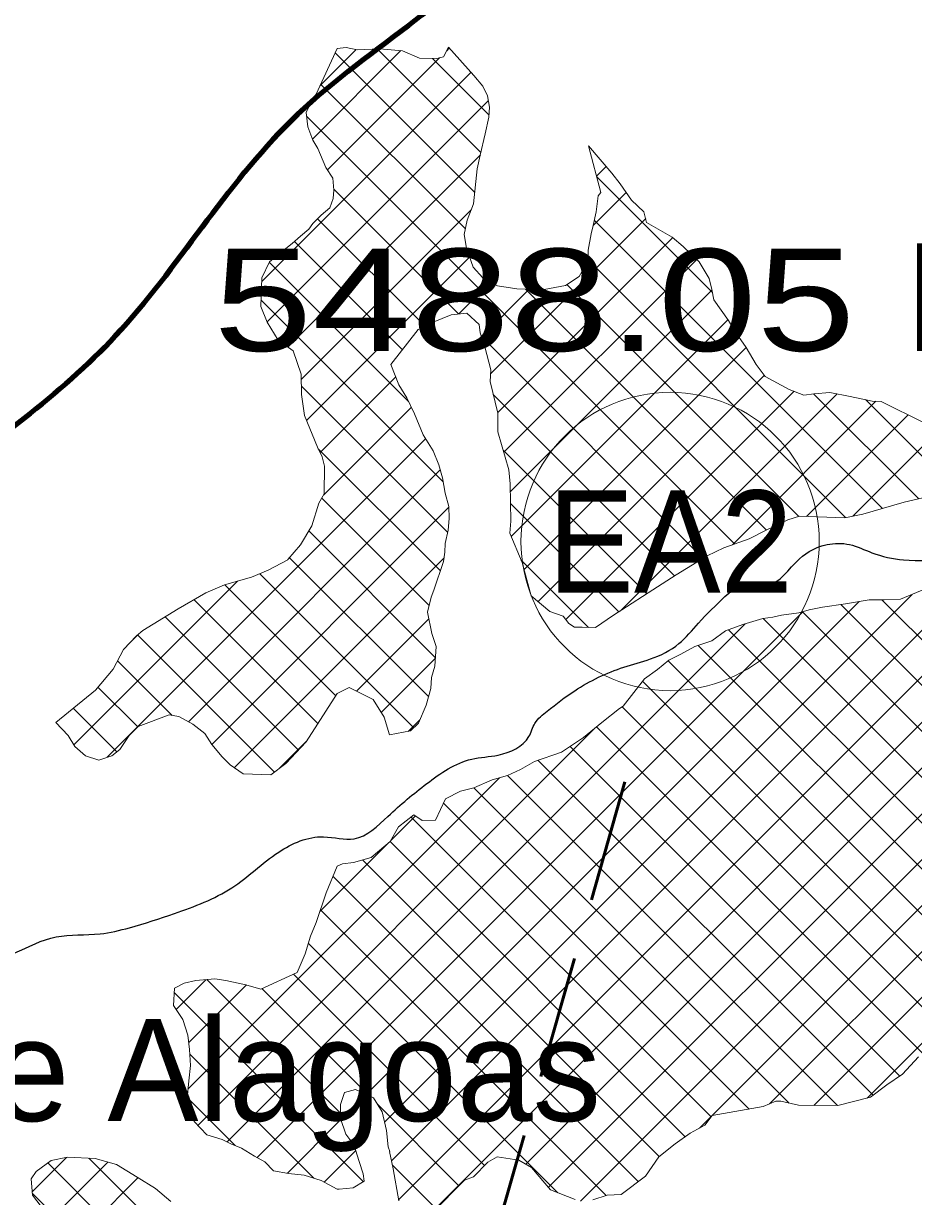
# Model space of a CAD drawing. Extents: x -1643653 to 4543381, y 1624270 to 13878484.
# Drawn here: x 744924 to 749282, y 8962515 to 8968257 of the extents above; entities that cross this region are included whole.
import ezdxf
from ezdxf.enums import TextEntityAlignment as Align

# ---------------------------------------------------------------- set-up
doc = ezdxf.new("R2010")
doc.units = 0
doc.header["$LTSCALE"] = 200
doc.linetypes.add('MEDIUM_DASHED', pattern=[4.5, 3, -1.5])
for name, color, linetype, lineweight in [('1', 7, 'Continuous', 13), ('24', 7, 'Continuous', 25), ('26', 7, 'Continuous', 106), ('27', 7, 'Continuous', 53), ('29', 7, 'Continuous', 13), ('45', 7, 'Continuous', 13)]:
    doc.layers.add(name, color=color, linetype=linetype, lineweight=lineweight)
doc.layers.add('41', color=7, linetype='Continuous')
doc.layers.add('63', color=7, linetype='Continuous')

msp = doc.modelspace()

# ---------------------------------------------------------------- linework, layer by layer
at = {"layer": '1', "lineweight": 25}
msp.add_spline([(814781, 9009175.5), (814787.2, 9009173.4), (814796.9, 9009173.4), (814799.4, 9009172.4), (814805.1, 9009174.5), (814805.6, 9009176.5), (814811.7, 9009179.5), (814811.7, 9009179.5), (814801.5, 9009181), (814790.7, 9009181.5), (814784.1, 9009183.1), (814777.4, 9009185.1), (814778.4, 9009175.5)], degree=3, dxfattribs=at)
at = {"layer": '24'}
for points in [[(748358.1, 8965451.5), (748438.1, 8965506.5), (748563, 8965506.5), (748723, 8965636.5), (748857.9, 8965706.6), (748967.9, 8965706.6), (749077.8, 8965666.6), (749232.8, 8965631.5), (749457.7, 8965626.5), (749682.7, 8965621.5), (749822.6, 8965661.6), (750112, 8965657.9)], [(738367.7, 8959924.4), (738437.2, 8960071.1), (738471.9, 8960121.3), (738537.5, 8960171.6), (738630.2, 8960202.5), (738765.3, 8960248.8), (738950.5, 8960322.2), (739124.2, 8960357), (739313.4, 8960368.5), (739359.7, 8960368.5), (739506.3, 8960291.3), (739610.6, 8960229.5), (739660.8, 8960198.6), (739703.2, 8960210.2), (739761.1, 8960275.8), (739826.7, 8960310.6), (739919.4, 8960314.5), (740031.3, 8960372.4), (740096.9, 8960453.5), (740178, 8960523), (740239.7, 8960542.3), (740340.1, 8960557.8), (740509.9, 8960496), (740648.9, 8960465.1), (740753.1, 8960465.1), (740865, 8960488.3), (740926.8, 8960519.2), (741135.2, 8960677.5), (741193.1, 8960747.1), (741278, 8960812.7), (741293.5, 8960851.3), (741300.5, 8960850.1), (741255.5, 8960925.1), (741195.5, 8961035.2), (741220.5, 8961105.2), (741225.5, 8961275.2), (741235.5, 8961375.3), (741255.5, 8961460.3), (741305.5, 8961510.3), (741355.4, 8961545.3), (741395.4, 8961605.3), (741440.4, 8961675.3), (741500.4, 8961730.4), (741545.4, 8961795.4), (741540.4, 8961925.4), (741555.4, 8962015.5), (741660.3, 8962135.5), (741690.3, 8962305.5), (741680.3, 8962425.6), (741700.3, 8962620.6), (741780.3, 8962700.7), (741975.2, 8962690.7), (742105.2, 8962630.6), (742195.2, 8962590.6), (742275.1, 8962580.6), (742390.1, 8962640.6), (742520.1, 8962655.6), (742770, 8962605.6), (742989.9, 8962550.6), (743104.8, 8962540.6), (743324.8, 8962590.6), (743524.7, 8962640.6), (743664.7, 8962635.6), (743774.6, 8962635.6), (743904.6, 8962675.7), (744079.5, 8962775.7), (744274.5, 8962990.7), (744539.4, 8963385.9), (744659.3, 8963580.9), (744879.3, 8963706), (745084.2, 8963786), (745299.1, 8963801), (745444.1, 8963831), (745664, 8963901), (745943.9, 8964026.1), (746173.8, 8964201.1), (746393.8, 8964276.1), (746543.7, 8964266.1), (746708.6, 8964376.2), (746898.6, 8964536.2), (747118.5, 8964656.2), (747248.5, 8964676.2), (747398.4, 8964766.3), (747428.4, 8964831.3), (747488.4, 8964891.3), (747623.3, 8964991.3), (747863.3, 8965106.4), (747993.2, 8965146.4), (748133.2, 8965221.4), (748228.1, 8965321.5), (748358.1, 8965451.5)]]:
    msp.add_spline(points, degree=3, dxfattribs=at)
at = {"layer": '26'}
msp.add_spline([(752660.5, 8968621.5), (752518.4, 8968949.1), (752050.8, 8969574.1), (750229.7, 8969581.6), (749056.2, 8969268.5), (747844.5, 8968942.9), (746809, 8968247.7), (746233.2, 8967779.5), (745374, 8966727.6), (744439.9, 8965968.4), (744024.8, 8965676.1)], degree=3, dxfattribs=at)
at = {"layer": '27', "linetype": 'MEDIUM_DASHED'}
msp.add_line((746223.3, 8958775.3), (747951, 8964832.6), dxfattribs=at)
at = {"layer": '27'}
msp.add_spline([(752660.5, 8968621.5), (752518.4, 8968949.1), (752050.8, 8969574.1), (750229.7, 8969581.6), (749056.2, 8969268.5), (747844.5, 8968942.9), (746809, 8968247.7), (746233.2, 8967779.5), (745374, 8966727.6), (744439.9, 8965968.4), (743879.1, 8965604.4)], degree=3, dxfattribs=at)
at = {"layer": '29'}
for p, q in [((748983.8, 8965845.6), (751439.4, 8968301.2)), ((746339, 8967690.9), (746772.2, 8968124.2)), ((746377.5, 8967953.9), (746553, 8968129.4)), ((747133.7, 8967429.8), (746450.7, 8968112.8)), ((747163.2, 8967624.8), (746655.6, 8968132.4)), ((746996.2, 8968123.7), (747008.8, 8968136.2)), ((746412.9, 8967540.3), (746961.1, 8968088.5)), ((747203.1, 8967809.3), (746926.7, 8968085.8)), ((746090.8, 8966993.7), (747115.3, 8968018.2)), ((747087.6, 8967251.3), (746379.9, 8967959.1)), ((746117.6, 8966796), (747200, 8967878.4)), ((748405, 8965709.4), (746310.5, 8967804)), ((746219, 8966672.9), (747161, 8967614.8)), ((747729.7, 8967510), (747777, 8967557.4)), ((748296.7, 8966940.2), (747730.6, 8967506.3)), ((747054.5, 8966835.4), (746443.6, 8967446.3)), ((747712.7, 8967268.6), (747874.1, 8967429.9)), ((746284.6, 8966514), (747117.2, 8967346.6)), ((746890.1, 8966775.4), (746364.5, 8967300.9)), ((747210.7, 8966542.1), (747970.3, 8967301.7)), ((749129.3, 8965883.1), (747718.7, 8967293.8)), ((746780.5, 8966660.4), (746250.5, 8967190.4)), ((747246, 8966352.8), (748101.8, 8967208.6)), ((746810, 8966406.5), (746127.9, 8967088.5)), ((746309.5, 8966314.4), (747108.6, 8967113.5)), ((747275.7, 8966158), (748220.2, 8967102.6)), ((748949.1, 8965838.9), (747688.4, 8967099.6)), ((747055.1, 8966835.5), (747211, 8966991.4)), ((748719.5, 8965843.9), (747584.1, 8966979.3)), ((746978.5, 8966013.4), (746087.2, 8966904.7)), ((747166.4, 8966722.3), (747400.5, 8966956.4)), ((747307.5, 8965965.3), (748294.2, 8966952.1)), ((748561.3, 8965777.7), (747382.2, 8966956.8)), ((747312.6, 8965745.9), (748373.2, 8966806.5)), ((748250.4, 8965639.5), (747165.8, 8966724.2)), ((747375.1, 8965583.9), (748462.3, 8966671.2)), ((746376.5, 8966156.9), (746747, 8966527.3)), ((747443.4, 8965427.7), (748551.2, 8966535.5)), ((747001.2, 8965766.2), (746284.8, 8966482.6)), ((748111.6, 8965553.8), (747224, 8966441.4)), ((747579.6, 8965339.4), (748696.8, 8966456.7)), ((747846.9, 8965382.2), (748908.2, 8966443.5)), ((749306.7, 8965930.2), (748792.4, 8966444.6)), ((748395, 8965705.8), (749097.1, 8966407.9)), ((749545.1, 8965916.3), (749045.7, 8966415.8)), ((746394.6, 8965950.4), (746823.2, 8966379.1)), ((748757.8, 8965844.2), (749255, 8966341.2)), ((745334.1, 8964665.4), (746893.2, 8966224.6)), ((746965.3, 8965577.6), (746367.3, 8966175.6)), ((747975.5, 8965465.4), (747272.8, 8966168.1)), ((745732, 8964838.8), (746964.7, 8966071.6)), ((746910.4, 8965408), (746384.7, 8965933.7)), ((745846, 8964728.3), (747006.8, 8965889.1)), ((747839.2, 8965377.3), (747308.7, 8965907.7)), ((746940.5, 8965153.4), (746320.6, 8965773.2)), ((747651.5, 8962492.7), (750960.2, 8965801.4)), ((745956.2, 8964614.1), (746983.1, 8965640.9)), ((746907, 8964962.4), (746227, 8965642.3)), ((746919, 8962433.8), (750129.3, 8965644)), ((747691, 8965300.9), (747359.9, 8965632)), ((747383.2, 8962673.5), (750295.7, 8965585.9)), ((745170.5, 8964726.4), (745971.5, 8965527.3)), ((746834.8, 8964810.1), (746081.2, 8965563.7)), ((747493.6, 8962559.4), (750489.4, 8965555.1)), ((748233.9, 8962850.6), (750942.7, 8965559.4)), ((746453.8, 8964966.6), (745910.4, 8965510)), ((746725.9, 8962689.7), (749531.6, 8965495.4)), ((746761.3, 8962500.6), (749776.9, 8965516.2)), ((746365.7, 8964830.2), (745758.7, 8965437.1)), ((746601.8, 8963014.6), (749014.9, 8965427.7)), ((746691.5, 8962879.8), (749274.1, 8965462.3)), ((751325.2, 8963013.7), (748926, 8965413)), ((751268.5, 8963295), (749126.9, 8965436.6)), ((746270.5, 8964700.8), (745618, 8965353.3)), ((746068.7, 8962706), (748741, 8965378.2)), ((751354.5, 8962759.9), (748737.3, 8965377.2)), ((745921, 8962782.8), (748456.7, 8965318.5)), ((746555.1, 8964988.4), (746909.1, 8965342.5)), ((751315.7, 8962574.2), (748545.4, 8965344.5)), ((748576.4, 8962968.6), (750913.2, 8965305.4)), ((745451.9, 8965232.3), (745486.5, 8965266.8)), ((746153.7, 8964593.1), (745483, 8965263.9)), ((751262.6, 8962402.8), (748375.9, 8965289.6)), ((750679.8, 8962761.1), (748227.7, 8965213.2)), ((745652.4, 8964870), (745384.9, 8965137.4)), ((746676, 8964884.8), (746940.1, 8965149)), ((750347.5, 8962868.9), (748079.7, 8965136.8)), ((745483.5, 8964814.4), (745289.2, 8965008.6)), ((750079.9, 8962912), (747954.7, 8965037.2)), ((748793.7, 8962961.4), (750876.2, 8965043.9)), ((745381.3, 8964692.1), (745168.3, 8964905.1)), ((749444.8, 8963322.6), (747854.8, 8964912.6)), ((746807.9, 8964792.2), (746865, 8964849.3)), ((745777.3, 8962863.6), (747717.5, 8964803.8)), ((749326.9, 8963216), (747729.4, 8964813.5)), ((749054, 8962997.2), (750850.3, 8964793.5)), ((746179.6, 8964612.9), (746309, 8964742.3)), ((749213.7, 8963104.7), (747600.4, 8964718)), ((749083.2, 8963010.7), (747443.1, 8964650.8)), ((745729.7, 8963040.6), (747254.3, 8964565.1)), ((748908.6, 8962960.8), (747293.5, 8964575.9)), ((748672.5, 8962972.3), (747129.7, 8964515.2)), ((748477, 8962943.4), (746980.3, 8964440)), ((746722, 8964257.3), (746842.8, 8964378.2)), ((748291.2, 8962904.7), (746823, 8964372.9)), ((746376.4, 8963911.7), (746708.4, 8964243.7)), ((748164, 8962807.4), (746718.9, 8964252.5)), ((748036.1, 8962710.8), (746584.3, 8964162.5)), ((747934.2, 8962588.2), (746440, 8964082.4)), ((747776.9, 8962520.9), (746378.8, 8963919)), ((747539.8, 8962533.5), (746318.8, 8963754.6)), ((745671.2, 8963431), (745816.7, 8963576.5)), ((746477, 8962922.8), (745822.8, 8963577)), ((747181.2, 8962667.6), (746245.5, 8963603.3)), ((746587.2, 8962588.1), (745662, 8963513.3)), ((745733.3, 8963268.6), (746015.7, 8963551)), ((746616.4, 8963007.9), (746091.4, 8963533)), ((746346.3, 8962604.5), (745738.8, 8963212.1)), ((745960.8, 8962765.5), (745728.2, 8962998.1)), ((747056.2, 8962568.1), (746656.1, 8962968.2)), ((746216.2, 8962629), (746478.7, 8962891.5)), ((746397, 8962585.2), (746551.4, 8962739.7)), ((744967.1, 8962538.5), (745135.2, 8962706.6)), ((746445.5, 8961277.7), (745043.6, 8962679.6)), ((745058.3, 8962405.2), (745337.2, 8962684.1)), ((745825, 8962122.7), (745244.4, 8962703.2)), ((746944.4, 8962455.5), (746730.4, 8962669.4)), ((745170.7, 8962293), (745485.2, 8962607.6)), ((746481.6, 8961017), (744967.6, 8962531.1))]:
    msp.add_line(p, q, dxfattribs=at)
for points in [[(745083.5, 8964835.6), (745277.1, 8964994.2), (745363, 8965096.2), (745414.6, 8965193.1), (745477.8, 8965259.5), (745509.4, 8965286.3), (745681.7, 8965392.7), (745817.3, 8965470.8), (745908.5, 8965509.4), (746040.5, 8965547), (746121.6, 8965580.4), (746218, 8965631.7), (746219.2, 8965633), (746279.8, 8965705.7), (746335.3, 8965797.5), (746370.3, 8965909.5), (746396.8, 8965954.1), (746398.6, 8966090.1), (746386.9, 8966135.8), (746363.8, 8966182.7), (746299.5, 8966338.6), (746285, 8966441.5), (746284.5, 8966540.6), (746244.5, 8966654.7), (746171.8, 8966706.5), (746118, 8966795.1), (746085.9, 8966871.2), (746091.5, 8967012.3), (746129.2, 8967091.2), (746176, 8967129.6), (746239.3, 8967180.8), (746281.1, 8967216.6), (746321.6, 8967249.8), (746341.7, 8967277.8), (746382.2, 8967318.7), (746423.9, 8967354.5), (746440.7, 8967401), (746444, 8967441.9), (746438.3, 8967499.6), (746405.1, 8967552.6), (746365.3, 8967645.2), (746340.9, 8967685.7), (746316.5, 8967751.7), (746308.5, 8967821.5), (746342.4, 8967891.6), (746357.6, 8967910.7), (746460.8, 8968134.7)], [(747004.8, 8968140.6), (746980.9, 8968093.2), (746947.8, 8968085.3), (746862.4, 8968087.2), (746779.3, 8968123.6), (746668.3, 8968132.9), (746558.7, 8968128.2), (746503.8, 8968139.3), (746460.8, 8968134.7)], [(747690.4, 8967658.9), (747750.8, 8967429.9), (747738.2, 8967413.2), (747728.6, 8967335.4), (747712.5, 8967267.7), (747703.9, 8967228.2), (747689.2, 8967147.7), (747688.3, 8967096.7), (747644.3, 8967018.6), (747577.1, 8966974.8), (747472.7, 8966954.9), (747340.1, 8966957.7), (747245.7, 8966972.2), (747172.7, 8967012.5), (747125.2, 8967064.4), (747093.9, 8967157.2), (747081.9, 8967224.7), (747096.7, 8967293.6), (747127.9, 8967374.2), (747145.7, 8967545.1), (747160.5, 8967612.8), (747183.9, 8967717.5), (747202.4, 8967799.2), (747205.9, 8967847.7), (747195.2, 8967903.7), (747173.2, 8967950.7), (747129.5, 8968002.6), (747004.8, 8968140.6)], [(749333.3, 8966302.6), (749122.6, 8966406.6), (749079.2, 8966408.8), (748972, 8966431), (748872.4, 8966450.6), (748794.7, 8966444.9), (748745, 8966438.2), (748673.4, 8966465.7), (748555.6, 8966529.8), (748510.6, 8966588.1), (748462.8, 8966670.5), (748413.8, 8966741.6), (748375.1, 8966803.7), (748304.2, 8966905.1), (748293.6, 8966954.8), (748280.5, 8967009.5), (748232.7, 8967090.7), (748154.4, 8967165.3), (748099.2, 8967210.8), (747975, 8967282.5), (747961.8, 8967335.9), (747900.2, 8967392.8), (747844.8, 8967471.4), (747804.9, 8967524.7), (747690.4, 8967658.9)], [(746460.8, 8964977.6), (746518.9, 8965006.2), (746636.6, 8964948.5), (746690.8, 8964860.9), (746716.9, 8964774.5), (746818.8, 8964794.3), (746858, 8964832.9), (746895.5, 8964921.1), (746917.9, 8965001.6), (746922.6, 8965055.2), (746937.4, 8965111.4), (746944.3, 8965207.1), (746923.5, 8965271.9), (746902.3, 8965376.2), (746920.8, 8965449.1), (746933.3, 8965483.6), (746980.7, 8965622.9), (746986.7, 8965668.8), (746988.9, 8965710.9), (747003.7, 8965777.3), (747008.4, 8965834.7), (747006.7, 8965893.3), (746988.3, 8965958.2), (746975, 8966033.3), (746957.9, 8966096.9), (746930.7, 8966165.5), (746881.6, 8966242.9), (746838.7, 8966347.1), (746801.2, 8966424.6), (746762.5, 8966488), (746723.5, 8966587.1), (746857.3, 8966759), (746929.7, 8966795.2), (747018.6, 8966831.6), (747095, 8966839.8), (747155.4, 8966784.2), (747159.5, 8966742.2), (747183, 8966674.8), (747211.9, 8966561.5), (747208.5, 8966504.2), (747246.6, 8966350.2), (747247.3, 8966258.4), (747299.7, 8966072.7), (747306.6, 8966004), (747310.6, 8965821.7), (747305.9, 8965761.8), (747365.7, 8965618.2), (747410.3, 8965455.3), (747501.4, 8965379.4), (747566.8, 8965355.3), (747594.4, 8965320.9), (747621.9, 8965302), (747659.8, 8965302), (747725, 8965299.7), (747812.5, 8965360.3), (747877.2, 8965401.6), (747982.5, 8965469.9), (748119.5, 8965558.9), (748270.5, 8965651.8), (748353, 8965690.7), (748476.3, 8965735), (748563.9, 8965779), (748665.5, 8965828.2), (748724, 8965845.2), (748944.6, 8965838), (749033.7, 8965855.3), (749235.9, 8965914.2), (749369.6, 8965944.5)], [(749432.6, 8965529.5), (749217.9, 8965438.6), (749137.6, 8965436.7), (749063.7, 8965436.1), (748947.9, 8965416.1), (748835.8, 8965400), (748770.9, 8965386.7), (748720, 8965372.3), (748634.7, 8965360.2)], [(748634.7, 8965360.2), (748592.7, 8965351), (748543, 8965344.2), (748446.4, 8965315.4), (748361.2, 8965284.2), (748294, 8965235.2), (748211.4, 8965207.8), (748142.8, 8965170.3), (748084.4, 8965140.6), (748027.4, 8965095.5), (747964, 8965049.1), (747859.3, 8964915.8), (747842.8, 8964904.2), (747755.4, 8964834.7), (747665.4, 8964761.3), (747558.9, 8964690.4), (747425.4, 8964644.8), (747356.9, 8964604.7), (747294.6, 8964576.2), (747218.3, 8964555.2), (747129.4, 8964515), (747063.2, 8964499.2), (746990.8, 8964461.7), (746940.6, 8964358.1), (746875.6, 8964356.3), (746835.9, 8964382.8), (746759.9, 8964324.8), (746719.7, 8964253.1), (746625.9, 8964174.7), (746540.7, 8964149.8), (746485.9, 8964144.3), (746460.8, 8964132.5)], [(745083.5, 8964835.6), (745143.6, 8964771.1), (745175.6, 8964717.9), (745227.9, 8964672.4), (745292.8, 8964651.2), (745356.2, 8964673.1), (745396.8, 8964703.8), (745442.1, 8964772.6), (745485.1, 8964816.1), (745637.3, 8964872.7), (745684.4, 8964864.1), (745753.2, 8964827.6), (745811.9, 8964780.9), (745846.4, 8964727.7), (745896.3, 8964668.2), (745935.9, 8964627.8), (745999.6, 8964584.9), (746135.6, 8964579.2), (746209, 8964635.5), (746307.6, 8964740.2), (746460.8, 8964977.6)], [(746460.8, 8964132.5), (746406.6, 8964002.4), (746357.9, 8963856.1), (746329, 8963789.8), (746304, 8963703.3), (746263.8, 8963611.6), (746086.3, 8963530.7), (746012.5, 8963551.9), (745915.8, 8963573), (745861.2, 8963580.3), (745768.5, 8963572.2), (745711.3, 8963559.3), (745663.2, 8963534.9), (745658.5, 8963449.7), (745704.6, 8963381.3), (745729.1, 8963305.2), (745737.1, 8963235.4), (745742.6, 8963156.6), (745734.1, 8963081.6), (745726.8, 8963013), (745732.2, 8962954.5), (745759.3, 8962882.2), (745821.8, 8962817.8), (745896.9, 8962794), (745940.2, 8962773.9), (745992.4, 8962752.6), (746054.9, 8962713.5), (746105.9, 8962685.8), (746148, 8962641.5), (746221.8, 8962627.9), (746299.3, 8962619.4), (746382.1, 8962593.2), (746460.8, 8962551.1)], [(747710.8, 8962499.1), (747782, 8962522.6), (747849.5, 8962525.6), (747969.9, 8962614.5), (748034.2, 8962709.3), (748115.3, 8962772.4), (748188.8, 8962825.2), (748259.9, 8962865.3), (748296.5, 8962911.5), (748544.7, 8962955.4), (748607, 8962981.4), (748632.5, 8962981.6), (748718.1, 8962961.8), (748910.5, 8962960.8), (749070.8, 8963001.5), (749151, 8963061.2), (749226.7, 8963113.8), (749305.6, 8963199.2)], [(746460.8, 8962551.1), (746466.7, 8962550.8), (746470.1, 8962550.8), (746538.9, 8962557.7), (746592.1, 8962591.2), (746586.8, 8962626.9), (746567.2, 8962686.6), (746550.2, 8962743.8), (746537, 8962775.1), (746501.7, 8962820.9), (746477, 8962896.7), (746477, 8962965.5), (746496.4, 8963023.7), (746550.5, 8963038.3), (746637.5, 8962998.2), (746680.1, 8962929.7), (746701.2, 8962838.1), (746709.4, 8962759.1), (746717.2, 8962734.9), (746716, 8962734.9), (746734.5, 8962650.9), (746762.4, 8962494.4)], [(746923.5, 8962434.4), (747082.9, 8962595), (747127.4, 8962611.9), (747196.9, 8962683.8), (747243.9, 8962709.7), (747349.8, 8962692.6), (747411.3, 8962657.4), (747503.9, 8962547.2), (747625.3, 8962501)], [(745645.6, 8962490.3), (745570.3, 8962554.7), (745481.1, 8962610.2), (745379.1, 8962671.9), (745276.1, 8962701.9), (745140.1, 8962707.6), (745060.1, 8962691.9), (744986.7, 8962636.9), (744962.7, 8962601.2), (744968.2, 8962522.5), (745037.3, 8962432.6)]]:
    msp.add_lwpolyline(points, dxfattribs=at)
at = {"layer": '29', "lineweight": 53}
msp.add_spline([(753190.3, 8967338.5), (753046.2, 8967700.6), (752518.4, 8968949.1), (752050.8, 8969574.1), (750229.7, 8969581.6), (749056.2, 8969268.5), (747844.5, 8968942.9), (746809, 8968247.7), (746233.2, 8967779.5), (745374, 8966727.6), (744439.9, 8965968.4), (743879.1, 8965604.4)], degree=3, dxfattribs=at)
at = {"layer": '45'}
msp.add_circle((748090.1, 8965721.5), 730.2, dxfattribs=at)

# ---------------------------------------------------------------- texts
at = {"layer": '41'}
msp.add_text('Estrela de Alagoas', height=500, dxfattribs=at).set_placement((742139.2, 8962884.6))
at = {"layer": '45', "width": 0.95}
msp.add_text('EA2', height=500, dxfattribs=at).set_placement((748090.1, 8965471.5), align=Align.CENTER)
at = {"layer": '63', "width": 1.3}
msp.add_text(' 5488.05 ha', height=500, dxfattribs=at).set_placement((745613.1, 8966654.1))

doc.saveas('drawing.dxf')
